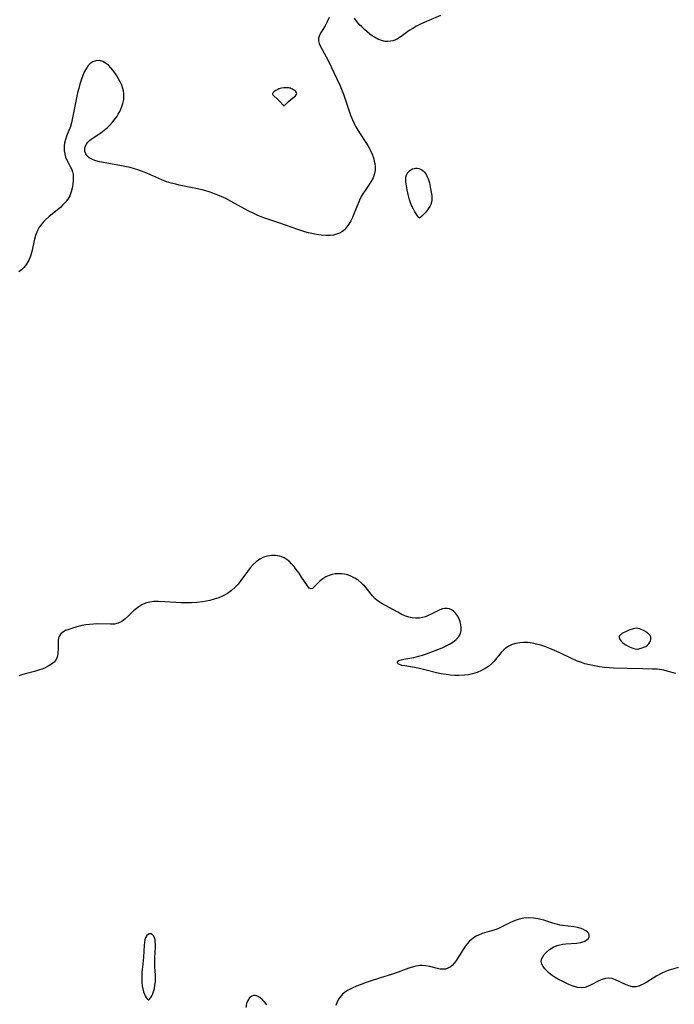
# Model space of a CAD drawing. Header units: inches. Extents: x 1073367 to 1082519, y 1569854 to 1574957.
# Tile 259 of 565: x 1077261 to 1077502, y 1574328 to 1574691. Entities that reach past the tile are written whole.
import ezdxf

# ---------------------------------------------------------------- set-up
doc = ezdxf.new("R2010")
doc.units = ezdxf.units.IN
doc.header["$MEASUREMENT"] = 0
doc.layers.add('CGG_CurvaNivelLidar_v1', color=7, linetype='Continuous', lineweight=30, true_color=0x008008)

msp = doc.modelspace()

# ---------------------------------------------------------------- linework, layer by layer
at = {"layer": 'CGG_CurvaNivelLidar_v1'}
for points in [[(1077375.1276, 1574691.6678, 68), (1077374.4419, 1574690.0862, 68), (1077373.6899, 1574688.6098, 68), (1077372.2585, 1574686.277, 68), (1077371.6753, 1574685.1899, 68), (1077371.2975, 1574684.0166, 68), (1077371.2498, 1574683.299, 68), (1077371.2734, 1574683.0142, 68), (1077371.493, 1574682.0885, 68), (1077371.8865, 1574681.1526, 68), (1077373.3894, 1574678.49, 68), (1077374.7572, 1574675.85, 68), (1077378.0335, 1574669.0817, 68), (1077379.2002, 1574666.5217, 68), (1077379.7409, 1574665.2129, 68), (1077380.4242, 1574663.4005, 68), (1077383.0921, 1574655.6854, 68), (1077383.8075, 1574653.8729, 68), (1077384.3872, 1574652.6069, 68), (1077385.0244, 1574651.3697, 68), (1077385.7144, 1574650.1627, 68), (1077386.6233, 1574648.7211, 68), (1077388.5059, 1574645.9072, 68), (1077389.4449, 1574644.4298, 68), (1077390.3197, 1574642.8817, 68), (1077391.0564, 1574641.2438, 68), (1077391.6157, 1574639.5743, 68), (1077391.8336, 1574638.7014, 68), (1077391.9979, 1574637.8303, 68), (1077392.1326, 1574636.5606, 68), (1077392.1209, 1574635.3148, 68), (1077391.9348, 1574634.1058, 68), (1077391.3932, 1574632.5743, 68), (1077390.5937, 1574631.1097, 68), (1077389.8859, 1574630.0447, 68), (1077388.3967, 1574627.9313, 68), (1077387.6883, 1574626.8483, 68), (1077387.0361, 1574625.7202, 68), (1077386.3565, 1574624.3066, 68), (1077384.1745, 1574618.8864, 68), (1077383.7719, 1574617.9666, 68), (1077383.132, 1574616.6652, 68), (1077382.4175, 1574615.4415, 68), (1077381.6097, 1574614.3249, 68), (1077380.7872, 1574613.4393, 68), (1077379.8694, 1574612.6903, 68), (1077378.9396, 1574612.141, 68), (1077377.9374, 1574611.7351, 68), (1077376.7654, 1574611.4563, 68), (1077375.5333, 1574611.3229, 68), (1077373.9097, 1574611.3138, 68), (1077372.2343, 1574611.4455, 68), (1077370.5264, 1574611.6912, 68), (1077368.7468, 1574612.0445, 68), (1077367.5547, 1574612.3294, 68), (1077366.2543, 1574612.6846, 68), (1077363.6719, 1574613.5114, 68), (1077359.4775, 1574615.0198, 68), (1077355.9013, 1574616.1982, 68), (1077351.4355, 1574617.7212, 68), (1077350.1522, 1574618.1817, 68), (1077348.8853, 1574618.6801, 68), (1077347.6732, 1574619.2171, 68), (1077345.2946, 1574620.4123, 68), (1077339.0608, 1574623.879, 68), (1077337.1194, 1574624.8776, 68), (1077334.7847, 1574625.9381, 68), (1077332.253, 1574626.9298, 68), (1077330.9621, 1574627.3688, 68), (1077329.6586, 1574627.7666, 68), (1077328.3437, 1574628.1216, 68), (1077325.4073, 1574628.7741, 68), (1077319.9179, 1574629.8749, 68), (1077318.6314, 1574630.1541, 68), (1077316.9141, 1574630.5786, 68), (1077315.2312, 1574631.0912, 68), (1077313.4802, 1574631.7635, 68), (1077307.9618, 1574634.242, 68), (1077305.0256, 1574635.357, 68), (1077303.4103, 1574635.8927, 68), (1077301.7693, 1574636.3566, 68), (1077299.8885, 1574636.7754, 68), (1077297.9896, 1574637.12, 68), (1077293.8198, 1574637.8117, 68), (1077291.2838, 1574638.3026, 68), (1077290.0063, 1574638.614, 68), (1077288.8111, 1574638.9767, 68), (1077287.692, 1574639.4218, 68), (1077286.7238, 1574639.958, 68), (1077285.9506, 1574640.6084, 68), (1077285.4078, 1574641.3992, 68), (1077285.1113, 1574642.2854, 68), (1077285.0639, 1574643.2207, 68), (1077285.2487, 1574644.0942, 68), (1077285.639, 1574644.9409, 68), (1077286.2215, 1574645.7294, 68), (1077286.9326, 1574646.3993, 68), (1077287.7678, 1574647.0256, 68), (1077290.9973, 1574649.1943, 68), (1077292.1646, 1574650.0668, 68), (1077293.2598, 1574650.9918, 68), (1077294.3068, 1574651.9926, 68), (1077295.292, 1574653.0628, 68), (1077296.1991, 1574654.1988, 68), (1077296.8182, 1574655.0914, 68), (1077297.3998, 1574656.0374, 68), (1077297.9257, 1574657.0083, 68), (1077298.5784, 1574658.4483, 68), (1077299.0816, 1574659.9199, 68), (1077299.402, 1574661.4143, 68), (1077299.4986, 1574662.5222, 68), (1077299.4701, 1574663.6286, 68), (1077299.3435, 1574664.5704, 68), (1077299.1277, 1574665.4994, 68), (1077298.7026, 1574666.7429, 68), (1077298.159, 1574667.9563, 68), (1077297.5499, 1574669.1019, 68), (1077296.8784, 1574670.2143, 68), (1077296.1592, 1574671.2844, 68), (1077295.4387, 1574672.2513, 68), (1077294.6789, 1574673.1478, 68), (1077293.7439, 1574674.0672, 68), (1077292.756, 1574674.829, 68), (1077291.7237, 1574675.3943, 68), (1077290.4359, 1574675.7574, 68), (1077289.1581, 1574675.7339, 68), (1077288.0816, 1574675.3635, 68), (1077287.0937, 1574674.6977, 68), (1077286.328, 1574673.9122, 68), (1077285.6468, 1574672.969, 68), (1077284.9529, 1574671.7158, 68), (1077284.3446, 1574670.3355, 68), (1077283.8025, 1574668.8635, 68), (1077283.2552, 1574667.1355, 68), (1077282.8072, 1574665.5188, 68), (1077282.4063, 1574663.8752, 68), (1077280.1659, 1574652.8634, 68), (1077279.7823, 1574651.5051, 68), (1077278.3261, 1574647.8993, 68), (1077277.929, 1574646.6461, 68), (1077277.6343, 1574645.3648, 68), (1077277.5065, 1574644.4613, 68), (1077277.452, 1574643.5576, 68), (1077277.4915, 1574642.4866, 68), (1077277.6463, 1574641.4407, 68), (1077277.9952, 1574640.1871, 68), (1077278.4745, 1574639.0122, 68), (1077279.0364, 1574637.9341, 68), (1077279.7299, 1574636.7802, 68), (1077280.3127, 1574635.6094, 68), (1077280.5726, 1574634.7227, 68), (1077280.7279, 1574633.7619, 68), (1077280.8014, 1574632.7436, 68), (1077280.8033, 1574631.5226, 68), (1077280.707, 1574630.2695, 68), (1077280.4516, 1574628.7973, 68), (1077280.049, 1574627.3445, 68), (1077279.5044, 1574625.9445, 68), (1077278.8224, 1574624.6719, 68), (1077278.0082, 1574623.5921, 68), (1077276.8934, 1574622.4391, 68), (1077276.1833, 1574621.792, 68), (1077271.8262, 1574618.1874, 68), (1077270.7507, 1574617.2208, 68), (1077269.7454, 1574616.199, 68), (1077268.9743, 1574615.2799, 68), (1077268.2892, 1574614.3047, 68), (1077267.7887, 1574613.4394, 68), (1077267.3609, 1574612.5371, 68), (1077266.8975, 1574611.2727, 68), (1077266.538, 1574609.9682, 68), (1077265.5699, 1574605.3399, 68), (1077265.0765, 1574603.7085, 68), (1077264.4056, 1574602.1792, 68), (1077263.5826, 1574600.7815, 68), (1077262.6416, 1574599.5476, 68), (1077261.7336, 1574598.6298, 68), (1077260.7744, 1574597.9154, 68)], [(1077416.2096, 1574692.4415, 68), (1077410.1834, 1574689.7767, 68), (1077408.8212, 1574689.1455, 68), (1077407.4046, 1574688.4264, 68), (1077406.0383, 1574687.6559, 68), (1077404.7349, 1574686.8328, 68), (1077402.1885, 1574685.0081, 68), (1077400.9518, 1574684.1697, 68), (1077400.1797, 1574683.7201, 68), (1077399.3902, 1574683.3452, 68), (1077398.6202, 1574683.0756, 68), (1077397.8317, 1574682.8971, 68), (1077396.8563, 1574682.8095, 68), (1077395.873, 1574682.8611, 68), (1077394.5019, 1574683.1567, 68), (1077393.1574, 1574683.6767, 68), (1077391.8596, 1574684.3881, 68), (1077391.0374, 1574684.9482, 68), (1077390.2328, 1574685.561, 68), (1077388.2127, 1574687.2612, 68), (1077387.2071, 1574688.1801, 68), (1077386.251, 1574689.1353, 68), (1077385.3749, 1574690.1428, 68), (1077384.4963, 1574691.3933, 68)], [(1077503.0377, 1574449.7828, 68.5), (1077500.2425, 1574450.5811, 68.5), (1077498.6395, 1574450.9866, 68.5), (1077497.8566, 1574451.1445, 68.5), (1077496.1613, 1574451.3573, 68.5), (1077494.4261, 1574451.4455, 68.5), (1077490.8674, 1574451.4819, 68.5), (1077485.0271, 1574451.6365, 68.5), (1077480.1601, 1574451.8264, 68.5), (1077478.5474, 1574451.9198, 68.5), (1077476.6723, 1574452.0733, 68.5), (1077474.8313, 1574452.2978, 68.5), (1077473.0061, 1574452.5978, 68.5), (1077471.2015, 1574452.9744, 68.5), (1077469.4242, 1574453.4342, 68.5), (1077468.2044, 1574453.8139, 68.5), (1077466.4264, 1574454.4831, 68.5), (1077464.829, 1574455.2022, 68.5), (1077459.9857, 1574457.5796, 68.5), (1077458.2799, 1574458.3462, 68.5), (1077456.5113, 1574459.0827, 68.5), (1077454.7333, 1574459.754, 68.5), (1077453.2153, 1574460.2604, 68.5), (1077451.6981, 1574460.6896, 68.5), (1077450.1859, 1574461.0198, 68.5), (1077448.4617, 1574461.2401, 68.5), (1077446.8941, 1574461.2642, 68.5), (1077445.4368, 1574461.1499, 68.5), (1077444.0242, 1574460.9013, 68.5), (1077442.6777, 1574460.5015, 68.5), (1077441.4221, 1574459.9247, 68.5), (1077440.4973, 1574459.3188, 68.5), (1077439.6448, 1574458.6016, 68.5), (1077438.6585, 1574457.5733, 68.5), (1077436.0094, 1574454.3657, 68.5), (1077435.0064, 1574453.3629, 68.5), (1077433.899, 1574452.4401, 68.5), (1077432.6995, 1574451.6086, 68.5), (1077431.4158, 1574450.8842, 68.5), (1077429.7746, 1574450.179, 68.5), (1077428.0417, 1574449.6587, 68.5), (1077426.5702, 1574449.3737, 68.5), (1077425.0611, 1574449.1987, 68.5), (1077423.0467, 1574449.1085, 68.5), (1077421.4842, 1574449.1337, 68.5), (1077419.9127, 1574449.2361, 68.5), (1077418.3397, 1574449.4157, 68.5), (1077416.5157, 1574449.7209, 68.5), (1077414.7046, 1574450.1063, 68.5), (1077410.8992, 1574451.0571, 68.5), (1077407.9758, 1574451.7342, 68.5), (1077403.0809, 1574452.5923, 68.5), (1077401.9993, 1574452.8247, 68.5), (1077401.1354, 1574453.0881, 68.5), (1077400.729, 1574453.2841, 68.5), (1077400.4608, 1574453.5086, 68.5), (1077400.3297, 1574453.7672, 68.5), (1077400.3694, 1574454.0511, 68.5), (1077400.8025, 1574454.484, 68.5), (1077401.2242, 1574454.6823, 68.5), (1077401.7543, 1574454.8537, 68.5), (1077402.7115, 1574455.084, 68.5), (1077406.3567, 1574455.769, 68.5), (1077408.1363, 1574456.1628, 68.5), (1077409.6192, 1574456.5846, 68.5), (1077411.115, 1574457.0833, 68.5), (1077412.6155, 1574457.6332, 68.5), (1077415.2919, 1574458.6744, 68.5), (1077416.8169, 1574459.3035, 68.5), (1077418.2875, 1574459.9669, 68.5), (1077419.5821, 1574460.6323, 68.5), (1077420.7716, 1574461.3636, 68.5), (1077421.9873, 1574462.3298, 68.5), (1077422.9555, 1574463.4105, 68.5), (1077423.6069, 1574464.6031, 68.5), (1077423.8564, 1574465.6327, 68.5), (1077423.8939, 1574466.7089, 68.5), (1077423.7581, 1574467.8057, 68.5), (1077423.5011, 1574468.8306, 68.5), (1077423.0624, 1574470.0128, 68.5), (1077422.4894, 1574471.1186, 68.5), (1077421.7818, 1574472.0994, 68.5), (1077421.0833, 1574472.7863, 68.5), (1077420.2981, 1574473.322, 68.5), (1077419.5404, 1574473.6483, 68.5), (1077418.7387, 1574473.8205, 68.5), (1077417.8473, 1574473.8236, 68.5), (1077416.9424, 1574473.655, 68.5), (1077415.9573, 1574473.3044, 68.5), (1077414.9679, 1574472.8322, 68.5), (1077412.8539, 1574471.7006, 68.5), (1077411.7398, 1574471.1687, 68.5), (1077410.672, 1574470.7608, 68.5), (1077409.5669, 1574470.452, 68.5), (1077408.4342, 1574470.2622, 68.5), (1077407.1313, 1574470.2116, 68.5), (1077405.8222, 1574470.3287, 68.5), (1077404.5245, 1574470.6055, 68.5), (1077403.1417, 1574471.0763, 68.5), (1077401.7854, 1574471.6806, 68.5), (1077400.449, 1574472.3721, 68.5), (1077394.362, 1574475.7594, 68.5), (1077393.2215, 1574476.4944, 68.5), (1077392.175, 1574477.3217, 68.5), (1077391.1362, 1574478.3908, 68.5), (1077388.286, 1574481.9671, 68.5), (1077387.6172, 1574482.6817, 68.5), (1077386.975, 1574483.2837, 68.5), (1077385.8503, 1574484.1851, 68.5), (1077384.6467, 1574484.9759, 68.5), (1077383.3773, 1574485.6366, 68.5), (1077382.0518, 1574486.1401, 68.5), (1077380.8891, 1574486.4238, 68.5), (1077379.7075, 1574486.5766, 68.5), (1077378.523, 1574486.602, 68.5), (1077377.3711, 1574486.5028, 68.5), (1077376.2475, 1574486.2841, 68.5), (1077375.169, 1574485.9467, 68.5), (1077373.9851, 1574485.4067, 68.5), (1077372.8969, 1574484.7479, 68.5), (1077371.9179, 1574484.0129, 68.5), (1077371.0668, 1574483.2413, 68.5), (1077369.7663, 1574481.8309, 68.5), (1077369.0818, 1574481.2055, 68.5), (1077368.4489, 1574480.9965, 68.5), (1077367.8321, 1574481.3308, 68.5), (1077367.1849, 1574482.1004, 68.5), (1077365.009, 1574485.3776, 68.5), (1077364.0637, 1574486.7486, 68.5), (1077363.0548, 1574488.1337, 68.5), (1077362.2134, 1574489.2082, 68.5), (1077361.3229, 1574490.2348, 68.5), (1077360.3789, 1574491.1725, 68.5), (1077359.3699, 1574491.9826, 68.5), (1077358.5296, 1574492.4983, 68.5), (1077357.7511, 1574492.8514, 68.5), (1077356.8137, 1574493.1341, 68.5), (1077355.3815, 1574493.3352, 68.5), (1077353.9146, 1574493.3117, 68.5), (1077352.4474, 1574493.0813, 68.5), (1077351.0137, 1574492.6463, 68.5), (1077349.6162, 1574491.9753, 68.5), (1077348.2923, 1574491.0417, 68.5), (1077347.1266, 1574489.9694, 68.5), (1077346.0366, 1574488.7637, 68.5), (1077345.0133, 1574487.462, 68.5), (1077342.6143, 1574484.0676, 68.5), (1077341.6325, 1574482.8065, 68.5), (1077340.574, 1574481.6218, 68.5), (1077339.2049, 1574480.3611, 68.5), (1077337.703, 1574479.2801, 68.5), (1077336.1271, 1574478.427, 68.5), (1077334.4556, 1574477.7281, 68.5), (1077332.8251, 1574477.181, 68.5), (1077331.1472, 1574476.7303, 68.5), (1077329.8051, 1574476.445, 68.5), (1077328.4444, 1574476.2188, 68.5), (1077326.3755, 1574475.9857, 68.5), (1077324.4299, 1574475.8659, 68.5), (1077322.478, 1574475.8233, 68.5), (1077320.5292, 1574475.8477, 68.5), (1077318.5936, 1574475.9351, 68.5), (1077314.637, 1574476.2369, 68.5), (1077312.146, 1574476.3536, 68.5), (1077310.509, 1574476.3203, 68.5), (1077308.9331, 1574476.1191, 68.5), (1077307.482, 1574475.7066, 68.5), (1077306.1112, 1574475.0911, 68.5), (1077305.0395, 1574474.4426, 68.5), (1077304.0301, 1574473.6975, 68.5), (1077303.0811, 1574472.8813, 68.5), (1077301.1792, 1574471.0241, 68.5), (1077299.9917, 1574469.95, 68.5), (1077298.7399, 1574469.0378, 68.5), (1077297.3916, 1574468.3805, 68.5), (1077296.0002, 1574468.0562, 68.5), (1077294.516, 1574467.9563, 68.5), (1077289.7305, 1574468.0679, 68.5), (1077288.2782, 1574468.0334, 68.5), (1077286.8448, 1574467.9254, 68.5), (1077285.4218, 1574467.7437, 68.5), (1077284.0236, 1574467.4908, 68.5), (1077282.1232, 1574467.0271, 68.5), (1077280.5903, 1574466.5764, 68.5), (1077279.1624, 1574466.0961, 68.5), (1077277.9468, 1574465.6089, 68.5), (1077276.9069, 1574465.0107, 68.5), (1077276.2337, 1574464.3967, 68.5), (1077275.7197, 1574463.6735, 68.5), (1077275.3811, 1574462.8647, 68.5), (1077275.2237, 1574461.9956, 68.5), (1077275.189, 1574461.0726, 68.5), (1077275.221, 1574458.8073, 68.5), (1077275.153, 1574457.5016, 68.5), (1077274.9398, 1574456.2425, 68.5), (1077274.4608, 1574455.0106, 68.5), (1077273.728, 1574454.0447, 68.5), (1077272.7462, 1574453.2047, 68.5), (1077271.5728, 1574452.4729, 68.5), (1077270.2541, 1574451.838, 68.5), (1077269.1752, 1574451.4146, 68.5), (1077268.0485, 1574451.0404, 68.5), (1077266.493, 1574450.6075, 68.5), (1077263.5307, 1574449.8748, 68.5), (1077262.1784, 1574449.4956, 68.5), (1077260.7657, 1574448.9949, 68.5)], [(1077503.9003, 1574341.3886, 69), (1077502.2452, 1574340.9853, 69), (1077500.6145, 1574340.4898, 69), (1077499.1934, 1574339.9394, 69), (1077497.6, 1574339.1823, 69), (1077496.0649, 1574338.3379, 69), (1077492.3006, 1574336.0358, 69), (1077491.1973, 1574335.4075, 69), (1077490.114, 1574334.8799, 69), (1077489.3391, 1574334.5853, 69), (1077488.3334, 1574334.351, 69), (1077487.028, 1574334.3469, 69), (1077485.6509, 1574334.689, 69), (1077484.4322, 1574335.1767, 69), (1077480.7574, 1574336.9282, 69), (1077479.5282, 1574337.3597, 69), (1077478.2964, 1574337.5458, 69), (1077477.0624, 1574337.4111, 69), (1077475.8179, 1574337.023, 69), (1077474.5653, 1574336.4725, 69), (1077471.7892, 1574335.0575, 69), (1077470.4358, 1574334.4276, 69), (1077469.4078, 1574334.0633, 69), (1077468.1239, 1574333.879, 69), (1077466.7828, 1574334.0473, 69), (1077466.0319, 1574334.2543, 69), (1077464.8405, 1574334.6696, 69), (1077463.6038, 1574335.1751, 69), (1077461.0629, 1574336.3642, 69), (1077459.8033, 1574337.0143, 69), (1077458.5824, 1574337.7187, 69), (1077457.476, 1574338.4631, 69), (1077456.4492, 1574339.2614, 69), (1077455.5187, 1574340.0946, 69), (1077454.7027, 1574340.9538, 69), (1077454.0465, 1574341.8264, 69), (1077453.5981, 1574342.7088, 69), (1077453.416, 1574343.598, 69), (1077453.5414, 1574344.4758, 69), (1077453.927, 1574345.3471, 69), (1077454.5178, 1574346.201, 69), (1077455.2691, 1574347.0254, 69), (1077456.4276, 1574348.0242, 69), (1077457.7565, 1574348.8892, 69), (1077459.2332, 1574349.5493, 69), (1077460.2071, 1574349.8251, 69), (1077461.2181, 1574350.0152, 69), (1077462.4508, 1574350.1603, 69), (1077466.4656, 1574350.4484, 69), (1077467.8949, 1574350.6583, 69), (1077469.2049, 1574351.0294, 69), (1077470.2378, 1574351.581, 69), (1077470.7657, 1574352.112, 69), (1077471.0638, 1574352.7121, 69), (1077471.1072, 1574353.3398, 69), (1077470.8921, 1574353.9302, 69), (1077470.455, 1574354.4889, 69), (1077469.8298, 1574354.9953, 69), (1077469.0254, 1574355.4403, 69), (1077468.0865, 1574355.805, 69), (1077466.8019, 1574356.1415, 69), (1077465.4078, 1574356.3843, 69), (1077461.2403, 1574356.9045, 69), (1077460.2944, 1574357.0705, 69), (1077459.3527, 1574357.2775, 69), (1077457.6661, 1574357.759, 69), (1077454.3105, 1574358.847, 69), (1077453.2962, 1574359.125, 69), (1077452.2762, 1574359.3627, 69), (1077450.4846, 1574359.6649, 69), (1077448.7, 1574359.7661, 69), (1077446.9549, 1574359.616, 69), (1077445.2397, 1574359.2566, 69), (1077444.1701, 1574358.9399, 69), (1077443.1263, 1574358.5548, 69), (1077441.7476, 1574357.921, 69), (1077439.0595, 1574356.5114, 69), (1077437.3691, 1574355.7337, 69), (1077435.9555, 1574355.2277, 69), (1077431.6506, 1574353.9266, 69), (1077430.277, 1574353.3912, 69), (1077429.3409, 1574352.925, 69), (1077428.7375, 1574352.563, 69), (1077427.7243, 1574351.8131, 69), (1077426.8699, 1574351.0094, 69), (1077426.0842, 1574350.1215, 69), (1077425.3537, 1574349.1723, 69), (1077424.3927, 1574347.7602, 69), (1077422.177, 1574344.1967, 69), (1077421.3961, 1574343.1216, 69), (1077420.5458, 1574342.1984, 69), (1077419.7701, 1574341.5903, 69), (1077418.9322, 1574341.1417, 69), (1077418.0426, 1574340.8732, 69), (1077417.1139, 1574340.7968, 69), (1077416.148, 1574340.8721, 69), (1077415.1488, 1574341.0511, 69), (1077412.2464, 1574341.7486, 69), (1077410.7415, 1574342.0359, 69), (1077409.45, 1574342.1522, 69), (1077408.6555, 1574342.1387, 69), (1077407.9704, 1574342.0709, 69), (1077407.1888, 1574341.9331, 69), (1077405.8979, 1574341.6, 69), (1077404.5896, 1574341.1714, 69), (1077400.6788, 1574339.7284, 69), (1077398.1664, 1574338.8827, 69), (1077394.1321, 1574337.6821, 69), (1077389.9117, 1574336.3215, 69), (1077388.517, 1574335.8278, 69), (1077386.9262, 1574335.2152, 69), (1077385.2791, 1574334.5579, 69), (1077383.6846, 1574333.8639, 69), (1077382.1812, 1574333.0868, 69), (1077380.816, 1574332.1729, 69), (1077380.1511, 1574331.5981, 69), (1077379.6148, 1574331.0398, 69), (1077378.7825, 1574329.9347, 69), (1077378.1157, 1574328.7188, 69), (1077377.6197, 1574327.4143, 69)], [(1077352.2497, 1574327.6994, 69), (1077351.3806, 1574328.7186, 69), (1077350.5026, 1574329.6195, 69), (1077349.6165, 1574330.3546, 69), (1077348.5288, 1574330.9414, 69), (1077348.2532, 1574331.0223, 69), (1077347.8629, 1574331.0843, 69), (1077347.224, 1574331.0487, 69), (1077346.6227, 1574330.8427, 69), (1077345.8107, 1574330.2121, 69), (1077345.1566, 1574329.279, 69), (1077344.6828, 1574328.1234, 69), (1077344.3969, 1574326.718, 69)]]:
    msp.add_polyline3d(points, dxfattribs=at)
for points in [[(1077358.5, 1574658.9266, 68), (1077358.9156, 1574659.4382, 68), (1077360.0457, 1574660.5874, 68), (1077361.0367, 1574661.4567, 68), (1077362.7437, 1574662.8135, 68), (1077363.0045, 1574663.0878, 68), (1077363.1802, 1574663.3632, 68), (1077363.2405, 1574663.6412, 68), (1077363.1651, 1574663.916, 68), (1077362.9818, 1574664.191, 68), (1077362.7197, 1574664.4627, 68), (1077362.3998, 1574664.7266, 68), (1077361.6416, 1574665.2088, 68), (1077361.2194, 1574665.4119, 68), (1077360.7736, 1574665.5757, 68), (1077360.34, 1574665.684, 68), (1077359.4369, 1574665.7887, 68), (1077358.5153, 1574665.7603, 68), (1077357.5658, 1574665.5889, 68), (1077356.6509, 1574665.3011, 68), (1077356.2327, 1574665.1258, 68), (1077355.457, 1574664.7245, 68), (1077354.8044, 1574664.2828, 68), (1077354.5516, 1574664.0533, 68), (1077354.3712, 1574663.8202, 68), (1077354.2884, 1574663.5844, 68), (1077354.3245, 1574663.346, 68), (1077354.461, 1574663.1052, 68), (1077354.6737, 1574662.8613, 68), (1077356.1434, 1574661.5847, 68), (1077357.0372, 1574660.7147, 68), (1077358.1114, 1574659.4808, 68)], [(1077408.5, 1574617.7194, 68), (1077408.1508, 1574618.1073, 68), (1077407.7751, 1574618.5898, 68), (1077407.3179, 1574619.2309, 68), (1077406.8188, 1574620.0067, 68), (1077406.2472, 1574621.02, 68), (1077405.7042, 1574622.1286, 68), (1077405.2169, 1574623.2809, 68), (1077404.8224, 1574624.3797, 68), (1077404.5109, 1574625.4185, 68), (1077404.288, 1574626.3498, 68), (1077403.947, 1574628.1308, 68), (1077403.5141, 1574631.1211, 68), (1077403.462, 1574631.9555, 68), (1077403.4965, 1574632.7513, 68), (1077403.6572, 1574633.4934, 68), (1077403.9384, 1574634.1031, 68), (1077404.3301, 1574634.652, 68), (1077404.808, 1574635.1338, 68), (1077405.3542, 1574635.5369, 68), (1077405.9561, 1574635.8428, 68), (1077406.5062, 1574636.012, 68), (1077407.0759, 1574636.0952, 68), (1077407.6515, 1574636.0912, 68), (1077408.2198, 1574635.9943, 68), (1077408.8034, 1574635.7826, 68), (1077409.3555, 1574635.4707, 68), (1077409.867, 1574635.0703, 68), (1077410.3069, 1574634.6159, 68), (1077410.7017, 1574634.1012, 68), (1077411.051, 1574633.5367, 68), (1077411.3796, 1574632.875, 68), (1077411.6625, 1574632.1761, 68), (1077412.1213, 1574630.7047, 68), (1077412.3066, 1574629.9463, 68), (1077412.6041, 1574628.4444, 68), (1077412.9995, 1574626.0792, 68), (1077413.0883, 1574625.2882, 68), (1077413.0976, 1574624.48, 68), (1077412.9496, 1574623.6055, 68), (1077412.6592, 1574622.7776, 68), (1077412.244, 1574621.9479, 68), (1077411.737, 1574621.1387, 68), (1077411.171, 1574620.3721, 68), (1077410.5787, 1574619.6698, 68), (1077409.9509, 1574619.0083, 68), (1077409.3799, 1574618.4634, 68)], [(1077488.5, 1574458.8229, 68.5), (1077489.3626, 1574458.9274, 68.5), (1077490.5902, 1574459.2348, 68.5), (1077491.2605, 1574459.4847, 68.5), (1077491.9067, 1574459.8124, 68.5), (1077492.5359, 1574460.2648, 68.5), (1077493.0544, 1574460.786, 68.5), (1077493.4397, 1574461.3334, 68.5), (1077493.6724, 1574461.8643, 68.5), (1077493.8005, 1574462.382, 68.5), (1077493.8354, 1574462.8874, 68.5), (1077493.7517, 1574463.3674, 68.5), (1077493.5399, 1574463.7963, 68.5), (1077493.2247, 1574464.1957, 68.5), (1077492.835, 1574464.5707, 68.5), (1077492.3917, 1574464.9239, 68.5), (1077491.3999, 1574465.5617, 68.5), (1077490.8685, 1574465.8383, 68.5), (1077490.2922, 1574466.0886, 68.5), (1077489.7031, 1574466.2887, 68.5), (1077489.1054, 1574466.4258, 68.5), (1077488.5023, 1574466.4809, 68.5), (1077487.896, 1574466.4383, 68.5), (1077487.2884, 1574466.3172, 68.5), (1077486.0765, 1574465.9237, 68.5), (1077484.4104, 1574465.1895, 68.5), (1077483.3973, 1574464.6399, 68.5), (1077482.9516, 1574464.35, 68.5), (1077482.5705, 1574464.0478, 68.5), (1077482.2803, 1574463.7298, 68.5), (1077482.1163, 1574463.3908, 68.5), (1077482.1133, 1574463.0052, 68.5), (1077482.2564, 1574462.5976, 68.5), (1077482.5096, 1574462.1764, 68.5), (1077482.8486, 1574461.7477, 68.5), (1077483.3235, 1574461.2865, 68.5), (1077483.9321, 1574460.8057, 68.5), (1077484.6366, 1574460.3383, 68.5), (1077485.3997, 1574459.9157, 68.5), (1077486.1614, 1574459.5689, 68.5), (1077487.5429, 1574459.0743, 68.5)], [(1077308.5, 1574329.5074, 69), (1077308.682, 1574329.5584, 69), (1077309.0014, 1574329.8395, 69), (1077309.4005, 1574330.3361, 69), (1077309.7652, 1574330.9381, 69), (1077310.1147, 1574331.6788, 69), (1077310.4272, 1574332.536, 69), (1077310.7286, 1574333.6729, 69), (1077310.9459, 1574334.8936, 69), (1077311.0797, 1574336.1505, 69), (1077311.1345, 1574337.3767, 69), (1077311.1256, 1574338.5458, 69), (1077310.9346, 1574341.6189, 69), (1077310.8856, 1574343.824, 69), (1077310.9069, 1574344.9435, 69), (1077311.0879, 1574348.9759, 69), (1077311.0952, 1574349.8992, 69), (1077311.0582, 1574350.7792, 69), (1077310.9596, 1574351.5995, 69), (1077310.7834, 1574352.3365, 69), (1077310.5104, 1574352.9602, 69), (1077310.0701, 1574353.4881, 69), (1077309.5302, 1574353.7945, 69), (1077309.1694, 1574353.8562, 69), (1077308.8058, 1574353.8148, 69), (1077308.2566, 1574353.5344, 69), (1077308.001, 1574353.293, 69), (1077307.7726, 1574352.9948, 69), (1077307.4469, 1574352.3613, 69), (1077307.2072, 1574351.613, 69), (1077307.0296, 1574350.6637, 69), (1077306.9249, 1574349.6388, 69), (1077306.7283, 1574345.1899, 69), (1077306.5022, 1574342.7825, 69), (1077306.1558, 1574339.6363, 69), (1077306.0728, 1574338.4681, 69), (1077306.0527, 1574337.1926, 69), (1077306.1104, 1574335.8649, 69), (1077306.2401, 1574334.6698, 69), (1077306.4485, 1574333.5178, 69), (1077306.7363, 1574332.449, 69), (1077307.0268, 1574331.6582, 69), (1077307.347, 1574330.968, 69), (1077307.6754, 1574330.3956, 69), (1077308.0476, 1574329.881, 69), (1077308.3395, 1574329.578, 69)]]:
    msp.add_polyline3d(points, close=True, dxfattribs=at)

doc.saveas('drawing.dxf')
